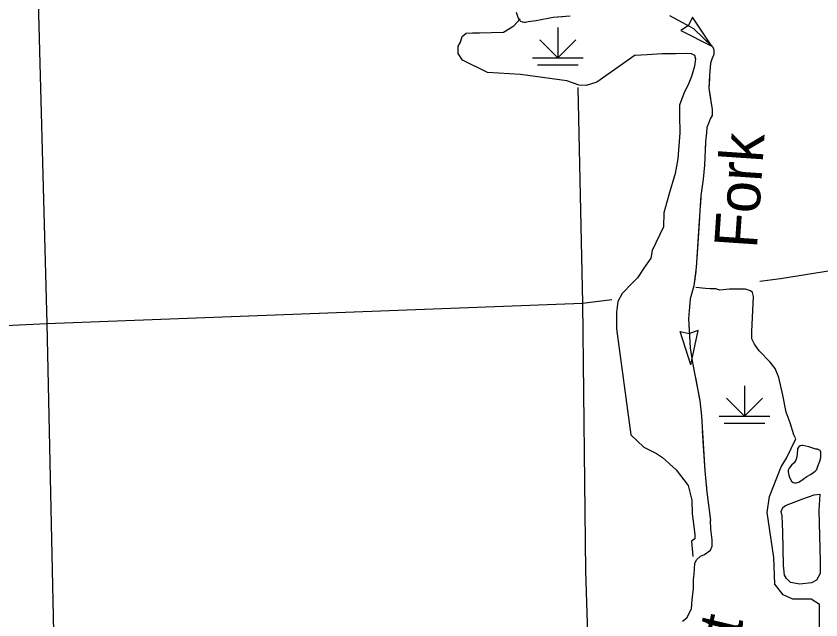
# Model space of a CAD drawing. Extents: x 1084508 to 1142749, y 1057638 to 1093403.
# Drawn here: x 1112452 to 1114937, y 1085121 to 1086985 of the extents above; entities that cross this region are included whole.
import ezdxf

# ---------------------------------------------------------------- set-up
doc = ezdxf.new("R2010")
doc.units = 0
for name, color, linetype in [('Level 35', 7, 'Continuous'), ('Level 43', 7, 'Continuous'), ('Level 44', 7, 'Continuous'), ('Level 47', 7, 'Continuous'), ('Level 5', 7, 'Continuous')]:
    doc.layers.add(name, color=color, linetype=linetype)

msp = doc.modelspace()

# ---------------------------------------------------------------- linework, layer by layer
at = {"layer": 'Level 35'}
for points in [[(1114904.9, 1085570.4), (1114915.8, 1085577), (1114920, 1085580.2), (1114924.5, 1085585.2), (1114926.4, 1085593.2), (1114934.3, 1085611), (1114937, 1085622.9), (1114937, 1085639.4), (1114936.5, 1085641.8), (1114934.9, 1085644.1), (1114930.4, 1085646.5), (1114927.2, 1085647.9), (1114921.1, 1085648.6), (1114899.6, 1085655.3), (1114881.8, 1085660.1), (1114877.9, 1085660.1), (1114873.6, 1085659), (1114869.4, 1085655.5), (1114865.4, 1085650.5), (1114864.9, 1085646.5), (1114863.8, 1085635.4), (1114863.3, 1085624), (1114859.8, 1085613.9), (1114854.3, 1085605.9), (1114846.6, 1085598.5), (1114839.4, 1085590), (1114836.2, 1085583.7), (1114836.2, 1085578.3), (1114837.8, 1085567.7), (1114841.3, 1085558.5), (1114846.9, 1085549.7), (1114851.9, 1085544.9), (1114856.9, 1085543.9), (1114862, 1085543.9), (1114868.6, 1085546.5), (1114882.1, 1085555.8), (1114894.3, 1085564.3), (1114904.9, 1085570.4)], [(1114933.9, 1085509.5), (1114930.5, 1085460.4), (1114935.5, 1085302.9), (1114935.5, 1085264.6), (1114923.9, 1085243.8), (1114908.1, 1085235.5), (1114872.3, 1085232.1), (1114843.1, 1085237.1), (1114830.6, 1085249.6), (1114824.8, 1085259.6), (1114821.5, 1085289.6), (1114819.8, 1085392.9), (1114818.1, 1085442.9), (1114814.8, 1085456.2), (1114819.8, 1085468.7), (1114828.1, 1085474.5), (1114846.4, 1085481.2)], [(1114846.4, 1085481.2), (1114881.4, 1085495.4), (1114916.4, 1085507), (1114933.9, 1085509.5)], [(1114509.7, 1085117.9), (1114522.8, 1085127.3), (1114538, 1085155.7), (1114539.6, 1085183.5), (1114544.3, 1085218.2), (1114543.3, 1085246), (1114545.4, 1085262.3), (1114547.5, 1085295.4), (1114552.7, 1085307), (1114565.8, 1085318.5), (1114577.4, 1085323.2), (1114596.8, 1085336.9), (1114601, 1085348.5), (1114601.5, 1085368.4), (1114597.8, 1085401), (1114596.3, 1085428.3)]]:
    msp.add_lwpolyline(points, dxfattribs=at)
at = {"layer": 'Level 43'}
for p, q in [((1114541.1, 1086982), (1114528.4, 1086956.3)), ((1114600.9, 1086892.4), (1114541.1, 1086982)), ((1114528.2, 1086956), (1114504.3, 1086940.1)), ((1114504.3, 1086940.1), (1114600.9, 1086892.4)), ((1114558.4, 1086014.5), (1114531.1, 1086005.6)), ((1114536, 1085909.1), (1114558.4, 1086014.5)), ((1114536, 1085909.1), (1114502.7, 1086011.5)), ((1114502.7, 1086011.5), (1114530.7, 1086005.6))]:
    msp.add_line(p, q, dxfattribs=at)
for points in [[(1113995.8, 1086997.5), (1114002.1, 1086979.1), (1114006.3, 1086972.3), (1114009.4, 1086969.6), (1114014.7, 1086967.5), (1114020.4, 1086966.5), (1114024.6, 1086966.5), (1114033.6, 1086968.1), (1114058.2, 1086971.7), (1114110.2, 1086981.2), (1114163.2, 1086985.9)], [(1114016.3, 1086967.2), (1114020.4, 1086966.5), (1114024.6, 1086966.5), (1114033.6, 1086968.1), (1114058.2, 1086971.7), (1114110.2, 1086981.2), (1114139.1, 1086983.8)], [(1114469.2, 1086986.4), (1114509.6, 1086965.4), (1114544.3, 1086947.1), (1114576.3, 1086914.5), (1114602, 1086891.4), (1114605.7, 1086884), (1114606.8, 1086879.3), (1114606.2, 1086872), (1114606.2, 1086866.7), (1114600.5, 1086852), (1114596.8, 1086839.2), (1114593.6, 1086801.4), (1114591.5, 1086762.6), (1114596.3, 1086727.4), (1114601, 1086698), (1114601, 1086688), (1114601, 1086678.5), (1114595.2, 1086667.5), (1114590, 1086653.3), (1114585.2, 1086640.7), (1114583.7, 1086625.5), (1114581, 1086597.1), (1114577.9, 1086524.7), (1114573.2, 1086482.1), (1114566.9, 1086431.7), (1114552.2, 1086209), (1114545.3, 1086152.3), (1114533.8, 1086112.4), (1114528.6, 1086050.9), (1114533.3, 1085960.6), (1114540.9, 1085915.2), (1114562.9, 1085798.6), (1114568.2, 1085750.3), (1114578.7, 1085581.2), (1114585, 1085516), (1114596.3, 1085428.3)], [(1114504, 1086968.4), (1114509.6, 1086965.4), (1114544.3, 1086947.1), (1114576.3, 1086914.5), (1114600.9, 1086892.4)], [(1114601, 1086853.4), (1114600.5, 1086852), (1114596.8, 1086839.2), (1114593.6, 1086801.4), (1114593.1, 1086792.1)], [(1114593.1, 1086792.1), (1114591.5, 1086762.6), (1114595.9, 1086730.3)], [(1114601, 1086689.2), (1114601, 1086688), (1114601, 1086678.5), (1114595.2, 1086667.5), (1114590, 1086653.3), (1114585.2, 1086640.7), (1114583.7, 1086625.5), (1114581, 1086597.1), (1114579.8, 1086568.4)], [(1114578, 1086527), (1114577.9, 1086524.7), (1114573.2, 1086482.1), (1114566.9, 1086431.7), (1114565, 1086403.4)], [(1114562.3, 1086362.1), (1114554.1, 1086238)], [(1114550.7, 1086196.7), (1114545.3, 1086152.3), (1114533.8, 1086112.4), (1114530.6, 1086074.5)], [(1114529.5, 1086033.2), (1114533.3, 1085960.6), (1114540.9, 1085915.2), (1114541.9, 1085909.8)], [(1114549.6, 1085869), (1114561.2, 1085808)], [(1114561.2, 1085808), (1114562.9, 1085798.6), (1114568.2, 1085750.3), (1114568.4, 1085746.3)], [(1114571, 1085704.9), (1114578.7, 1085581.2), (1114578.7, 1085580.9)], [(1114582.7, 1085539.6), (1114585, 1085516), (1114596.3, 1085428.3)]]:
    msp.add_lwpolyline(points, dxfattribs=at)
at = {"layer": 'Level 44'}
for p, q in [((1114124.9, 1086950), (1114124.9, 1086855.8)), ((1114124.9, 1086855.8), (1114069.4, 1086911.3)), ((1114124.9, 1086855.8), (1114180.4, 1086911.3)), ((1114046.4, 1086855.8), (1114203.4, 1086855.8)), ((1114062.1, 1086834.5), (1114187.7, 1086834.5)), ((1114701, 1085843.9), (1114701, 1085749.7)), ((1114701, 1085749.7), (1114645.5, 1085805.2)), ((1114701, 1085749.7), (1114756.5, 1085805.2)), ((1114622.6, 1085749.7), (1114779.5, 1085749.7)), ((1114638.3, 1085728.3), (1114763.8, 1085728.3))]:
    msp.add_line(p, q, dxfattribs=at)
at = {"layer": 'Level 47'}
for points in [[(1114363.4, 1086864.5), (1114245.7, 1086781.4), (1114212.7, 1086770.7), (1114190.3, 1086771.7), (1114152.5, 1086785.3), (1114009.7, 1086804.7), (1113907.8, 1086810.5), (1113830.1, 1086849.4), (1113816.5, 1086869.8), (1113817.4, 1086892.1), (1113824.2, 1086904.7), (1113829.1, 1086922.2), (1113841.7, 1086931.9), (1113861.1, 1086932.9), (1113882.8, 1086933.2), (1113957.3, 1086935.8), (1113989.3, 1086955.3), (1114008.8, 1086976.6)], [(1114363.4, 1086864.5), (1114400.8, 1086866.6), (1114447.5, 1086869.7), (1114489.5, 1086869.7), (1114523.3, 1086870.7), (1114536.6, 1086869.7), (1114546.9, 1086864), (1114550, 1086853.3), (1114546.9, 1086830.2), (1114537.1, 1086798.9), (1114529.5, 1086777.9), (1114514.1, 1086745.6), (1114500.2, 1086709.7), (1114500.8, 1086678.4), (1114501.3, 1086624.5), (1114495.6, 1086544.1), (1114486.9, 1086499.5), (1114468, 1086433.8), (1114452.1, 1086377.9), (1114451, 1086334.8), (1114416.2, 1086262), (1114412.1, 1086237.9), (1114390.6, 1086206.7), (1114370.6, 1086176.9)], [(1114370.6, 1086176.9), (1114355.7, 1086162.1), (1114323.5, 1086128.7), (1114309.6, 1086103.6), (1114306, 1086070.8), (1114305.5, 1086019.5), (1114350.7, 1085692.1), (1114390.1, 1085654.7), (1114429.5, 1085634.9), (1114448.5, 1085622.4), (1114490.5, 1085584), (1114526.9, 1085536.3), (1114538.2, 1085491.2), (1114539.2, 1085448.6), (1114543.8, 1085417.9), (1114547.9, 1085383.5), (1114547.4, 1085371.2), (1114537.7, 1085364.5), (1114541.3, 1085316.6)], [(1114723.6, 1085988.6), (1114723.6, 1086011.1), (1114728.7, 1086119.8), (1114725.7, 1086131.6), (1114720, 1086137.2), (1114704.7, 1086142.4), (1114681.1, 1086142.4), (1114654.9, 1086142.4), (1114624.7, 1086139.3), (1114612.5, 1086143.1), (1114595.1, 1086143), (1114581.3, 1086143.9), (1114550.5, 1086147.5)], [(1114859.9, 1085679.9), (1114853.3, 1085692.2), (1114842, 1085729.7), (1114830.2, 1085762.5), (1114820, 1085814.8), (1114807.7, 1085869.1), (1114795.9, 1085896.8), (1114780.5, 1085917.3), (1114746.7, 1085952.2), (1114732.3, 1085972.7), (1114723.6, 1085988.6)], [(1114933.2, 1085072.9), (1114933.2, 1085168.6), (1114906.8, 1085185.1), (1114880.4, 1085185.1), (1114850.8, 1085185.1), (1114821.1, 1085198.3), (1114794.7, 1085231.3), (1114791.4, 1085313.9), (1114771.6, 1085452.5), (1114778.2, 1085502), (1114814.5, 1085593.7), (1114831, 1085620.1), (1114859.9, 1085679.9)]]:
    msp.add_lwpolyline(points, dxfattribs=at)
at = {"layer": 'Level 5'}
for points in [[(1112504.8, 1087951.8), (1112515, 1087222.7), (1112547.1, 1086036.3)], [(1114187, 1086764.9), (1114200.5, 1086099.2)], [(1114748.7, 1086166.7), (1114812.4, 1086174.6), (1115776, 1086329.4)], [(1112547.1, 1086036.3), (1114200.5, 1086099.2)], [(1114200.5, 1086099.2), (1114291.6, 1086110.5)], [(1114200.5, 1086099.2), (1114210.6, 1085271.3), (1114231.2, 1084627.7)], [(1112290.7, 1086024.2), (1112547.1, 1086036.3)], [(1112547.1, 1086036.3), (1112582.4, 1084370.6)]]:
    msp.add_lwpolyline(points, dxfattribs=at)

# ---------------------------------------------------------------- texts
at = {"layer": 'Level 35'}
for s, rotation, p in [('Fork', 86.1433, (1114739.6, 1086265.7)), ('Flat', 76.6149, (1114629.7, 1084831.4))]:
    msp.add_text(s, height=132.58, rotation=rotation, dxfattribs=at).set_placement(p)

doc.saveas('drawing.dxf')
